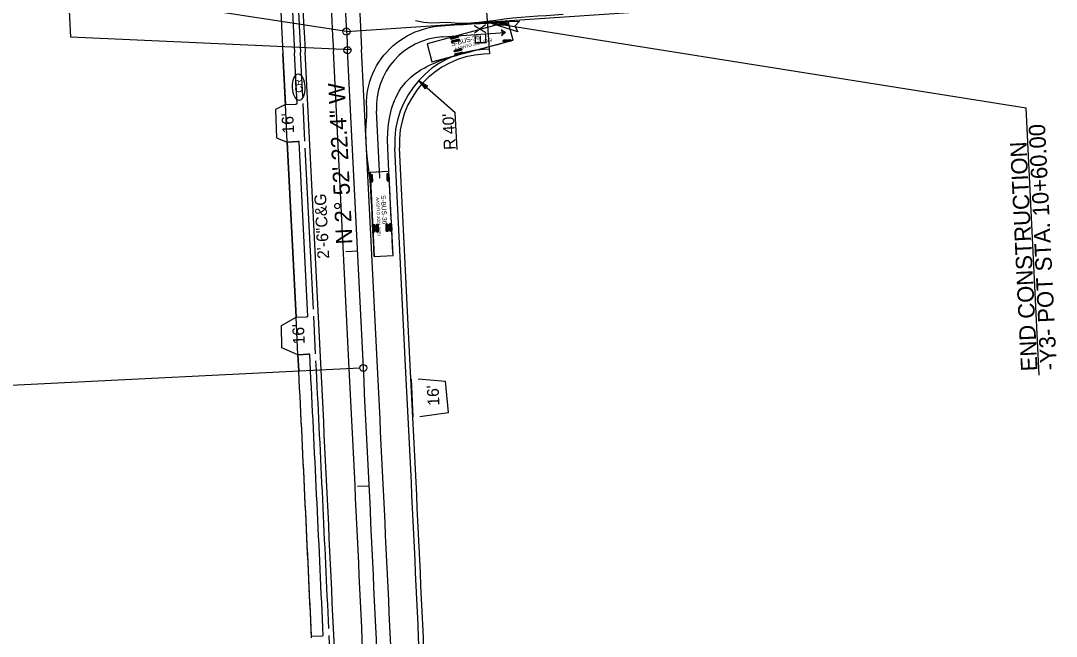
# Model space of a CAD drawing. Extents: x 2367848 to 2369479, y 800728 to 808616.
# Drawn here: x 2368725 to 2369165.4, y 802965 to 803226.7 of the extents above; entities that cross this region are included whole.
import ezdxf

# ---------------------------------------------------------------- set-up
doc = ezdxf.new("R2010")
doc.units = 0
for name, color, linetype in [('Prop AutoTurn Projected Path', 7, 'Continuous'), ('Prop AutoTurn Simulation', 7, 'Continuous'), ('Prop Conc 2ft 6in Curb and Gutter', 7, 'Continuous'), ('Prop Conc 4in Sidewalk', 7, 'Continuous'), ('Prop Conc Drive Radius Type', 7, 'Continuous'), ('Prop Conc Driveway', 7, 'Continuous'), ('Prop Dimension', 7, 'Continuous'), ('Prop EOT', 7, 'Continuous'), ('Prop Horizontal Alignment', 7, 'Continuous'), ('Prop Horizontal Alignment Direction Label', 7, 'Continuous'), ('Prop Horizontal Alignment Station Label', 7, 'Continuous'), ('Prop Horizontal Alignment Tick Small', 7, 'Continuous'), ('Prop Lane Lines', 7, 'Continuous'), ('Prop Shade Light', 7, 'Continuous'), ('Prop Terminator CELL', 7, 'Continuous'), ('Prop WCC CELL', 7, 'Continuous'), ('Prop WCR CELL', 7, 'Continuous')]:
    doc.layers.add(name, color=color, linetype=linetype)

# ---------------------------------------------------------------- blocks, each defined once
blk = doc.blocks.new('CR')
at = {"layer": 'Prop WCC CELL'}
blk.add_ellipse((0.02, -0.02), major_axis=(5.61, 0), ratio=0.462467, dxfattribs=at)
blk.add_text('CR', height=3, dxfattribs=at).set_placement((-2.34, -1.5))

msp = doc.modelspace()

# ---------------------------------------------------------------- linework, layer by layer
at = {"layer": 'Prop AutoTurn Projected Path'}
for p, q in [((2368904.19, 803219.88), (2368930.99, 803221.7)), ((2368877.68, 803159.94), (2368876.25, 803188.45))]:
    msp.add_line(p, q, dxfattribs=at)
msp.add_arc((2368906.21, 803189.95), 30, 93.8681, 182.8729, dxfattribs=at)
at = {"layer": 'Prop AutoTurn Simulation'}
for p, q in [((2368932.37, 803226.21), (2368897.79, 803216.92)), ((2368931.79, 803225.5), (2368928.46, 803225.26)), ((2368931.8, 803225.29), (2368928.48, 803225.05)), ((2368931.82, 803225.08), (2368928.49, 803224.84)), ((2368934.44, 803218.48), (2368932.37, 803226.21)), ((2368932.37, 803226.21), (2368932.37, 803226.21)), ((2368899.87, 803209.2), (2368934.44, 803218.48)), ((2368911.05, 803220.27), (2368907.83, 803219.4)), ((2368911.1, 803220.06), (2368907.88, 803219.2)), ((2368911.16, 803219.86), (2368907.94, 803219)), ((2368911.44, 803218.82), (2368908.22, 803217.95)), ((2368911.49, 803218.62), (2368908.27, 803217.75)), ((2368911.54, 803218.42), (2368908.33, 803217.55)), ((2368933.49, 803218.53), (2368930.16, 803218.33)), ((2368933.5, 803218.32), (2368930.18, 803218.12)), ((2368933.52, 803218.12), (2368930.19, 803217.91)), ((2368897.79, 803216.92), (2368899.87, 803209.2)), ((2368912.52, 803214.79), (2368909.3, 803213.93)), ((2368912.57, 803214.59), (2368909.35, 803213.73)), ((2368912.62, 803214.39), (2368909.41, 803213.53)), ((2368912.91, 803213.34), (2368909.69, 803212.48)), ((2368912.96, 803213.14), (2368909.74, 803212.28)), ((2368913.01, 803212.94), (2368909.79, 803212.08)), ((2368881.55, 803162.64), (2368873.56, 803162.24)), ((2368873.56, 803162.24), (2368875.35, 803126.49)), ((2368873.56, 803162.24), (2368873.56, 803162.24)), ((2368873.81, 803161.42), (2368873.97, 803158.09)), ((2368874.01, 803161.43), (2368874.18, 803158.1)), ((2368874.22, 803161.44), (2368874.39, 803158.11)), ((2368880.96, 803161.78), (2368881.13, 803158.45)), ((2368881.17, 803161.79), (2368881.34, 803158.46)), ((2368881.38, 803161.8), (2368881.55, 803158.47)), ((2368883.34, 803126.89), (2368881.55, 803162.64)), ((2368874.87, 803140.15), (2368875.04, 803136.82)), ((2368875.08, 803140.16), (2368875.25, 803136.83)), ((2368875.29, 803140.17), (2368875.46, 803136.84)), ((2368876.37, 803140.22), (2368876.54, 803136.89)), ((2368876.58, 803140.23), (2368876.75, 803136.9)), ((2368876.79, 803140.24), (2368876.96, 803136.91)), ((2368880.53, 803140.43), (2368880.7, 803137.1)), ((2368880.74, 803140.44), (2368880.91, 803137.11)), ((2368880.95, 803140.45), (2368881.12, 803137.12)), ((2368882.03, 803140.5), (2368882.2, 803137.18)), ((2368882.24, 803140.52), (2368882.41, 803137.19)), ((2368882.45, 803140.53), (2368882.62, 803137.2)), ((2368875.35, 803126.49), (2368883.34, 803126.89))]:
    msp.add_line(p, q, dxfattribs=at)
for points in [[(2368893.62, 803226.58), (2368892.94, 803226.75)], [(2368955.65, 803229.38), (2368952.08, 803229.13), (2368948.5, 803228.89), (2368944.93, 803228.65), (2368941.36, 803228.41), (2368937.79, 803228.17), (2368934.22, 803227.82), (2368930.66, 803227.34), (2368927.08, 803226.86), (2368923.48, 803226.35), (2368919.85, 803225.94), (2368919.85, 803225.94), (2368916.43, 803225.7), (2368913.03, 803225.62), (2368909.69, 803225.71), (2368906.52, 803226.05), (2368903.17, 803225.83), (2368899.8, 803225.73), (2368896.37, 803226.04), (2368893.62, 803226.58)], [(2368872.09, 803192.43), (2368872.16, 803194.13), (2368872.34, 803195.84), (2368872.61, 803197.55), (2368872.99, 803199.26), (2368873.46, 803200.96), (2368874.04, 803202.64), (2368874.71, 803204.3), (2368875.47, 803205.92), (2368876.33, 803207.52), (2368877.28, 803209.07), (2368878.32, 803210.57), (2368879.44, 803212.03), (2368880.64, 803213.42), (2368881.93, 803214.75), (2368883.28, 803216.02), (2368884.71, 803217.21), (2368886.21, 803218.33), (2368887.77, 803219.36), (2368889.38, 803220.32), (2368891.05, 803221.18), (2368892.77, 803221.96), (2368894.53, 803222.64), (2368896.32, 803223.22), (2368898.15, 803223.71), (2368900.01, 803224.09), (2368901.89, 803224.38), (2368903.78, 803224.56), (2368905.67, 803224.71), (2368907.55, 803224.84), (2368909.41, 803224.96), (2368911.26, 803225.08), (2368913.1, 803225.18), (2368914.93, 803225.29), (2368916.75, 803225.39), (2368918.56, 803225.49), (2368920.36, 803225.58), (2368922.15, 803225.67), (2368923.93, 803225.77), (2368925.7, 803225.86), (2368927.46, 803225.95), (2368929.22, 803226.04), (2368930.97, 803226.13), (2368932.37, 803226.21)], [(2368883.83, 803192.49), (2368884.48, 803194), (2368885.2, 803195.45), (2368885.99, 803196.84), (2368886.85, 803198.15), (2368887.76, 803199.4), (2368888.73, 803200.57), (2368889.75, 803201.65), (2368890.82, 803202.66), (2368891.92, 803203.59), (2368893.06, 803204.44), (2368894.21, 803205.22), (2368895.37, 803205.95), (2368896.54, 803206.62), (2368897.72, 803207.25), (2368898.89, 803207.83), (2368900.06, 803208.37), (2368901.23, 803208.88), (2368902.4, 803209.36), (2368903.55, 803209.81), (2368904.7, 803210.23), (2368905.85, 803210.63), (2368906.99, 803211), (2368908.12, 803211.36), (2368909.24, 803211.69), (2368910.36, 803212.01), (2368911.47, 803212.31), (2368912.58, 803212.61), (2368913.72, 803212.92), (2368914.91, 803213.24), (2368916.15, 803213.57), (2368917.43, 803213.91), (2368918.74, 803214.26), (2368920.09, 803214.63), (2368921.47, 803215), (2368922.87, 803215.37), (2368924.3, 803215.76), (2368925.75, 803216.15), (2368927.21, 803216.54), (2368928.7, 803216.94), (2368930.19, 803217.34), (2368931.7, 803217.74), (2368933.22, 803218.15), (2368934.44, 803218.48)], [(2368875.35, 803126.49), (2368875.17, 803130.06), (2368874.99, 803133.64), (2368874.81, 803137.21), (2368874.63, 803140.79), (2368874.45, 803144.36), (2368874.27, 803147.94), (2368874.1, 803151.51), (2368873.92, 803155.09), (2368873.65, 803158.66), (2368873.24, 803162.23), (2368873.24, 803162.23), (2368872.81, 803165.59), (2368872.4, 803168.97), (2368872.07, 803172.37), (2368871.85, 803175.8), (2368871.78, 803179.21), (2368871.88, 803182.57), (2368872.14, 803185.82), (2368872.21, 803189.07), (2368872.09, 803192.43)], [(2368883.34, 803126.89), (2368883.16, 803130.46), (2368882.98, 803134.04), (2368882.8, 803137.61), (2368882.62, 803141.19), (2368882.44, 803144.76), (2368882.26, 803148.34), (2368882.09, 803151.91), (2368881.91, 803155.49), (2368881.73, 803159.07), (2368881.55, 803162.64), (2368881.55, 803162.64), (2368881.55, 803162.64), (2368881.38, 803165.99), (2368881.21, 803169.35), (2368881.08, 803172.7), (2368881.04, 803176.06), (2368881.14, 803179.42), (2368881.43, 803182.76), (2368881.95, 803186.07), (2368882.74, 803189.33), (2368883.83, 803192.49)]]:
    msp.add_lwpolyline(points, dxfattribs=at)
for points in [[(2368931.78, 803225.55), (2368931.82, 803225.03), (2368931.37, 803224.84), (2368928.97, 803224.67), (2368928.5, 803224.79), (2368928.46, 803225.31), (2368928.91, 803225.5), (2368931.31, 803225.67)], [(2368930.99, 803221.7), (2368929.33, 803222.8), (2368929.99, 803221.63), (2368929.49, 803220.37)], [(2368911.03, 803220.32), (2368911.17, 803219.81), (2368910.76, 803219.54), (2368908.44, 803218.92), (2368907.95, 803218.95), (2368907.81, 803219.45), (2368908.22, 803219.72), (2368910.54, 803220.35)], [(2368911.42, 803218.87), (2368911.56, 803218.37), (2368911.15, 803218.09), (2368908.83, 803217.47), (2368908.34, 803217.5), (2368908.2, 803218), (2368908.61, 803218.28), (2368910.93, 803218.9)], [(2368933.49, 803218.58), (2368933.52, 803218.06), (2368933.06, 803217.88), (2368930.67, 803217.73), (2368930.19, 803217.86), (2368930.16, 803218.38), (2368930.62, 803218.56), (2368933.01, 803218.71)], [(2368912.5, 803214.84), (2368912.64, 803214.34), (2368912.23, 803214.07), (2368909.91, 803213.45), (2368909.42, 803213.48), (2368909.28, 803213.98), (2368909.69, 803214.25), (2368912.01, 803214.87)], [(2368912.89, 803213.39), (2368913.03, 803212.89), (2368912.62, 803212.62), (2368910.3, 803212), (2368909.81, 803212.03), (2368909.67, 803212.53), (2368910.08, 803212.8), (2368912.4, 803213.42)], [(2368873.76, 803161.42), (2368874.27, 803161.44), (2368874.45, 803160.98), (2368874.57, 803158.59), (2368874.44, 803158.11), (2368873.92, 803158.09), (2368873.74, 803158.55), (2368873.62, 803160.94)], [(2368880.91, 803161.78), (2368881.43, 803161.8), (2368881.61, 803161.34), (2368881.73, 803158.95), (2368881.6, 803158.47), (2368881.08, 803158.45), (2368880.9, 803158.9), (2368880.78, 803161.3)], [(2368874.82, 803140.14), (2368875.34, 803140.17), (2368875.52, 803139.71), (2368875.64, 803137.31), (2368875.51, 803136.84), (2368874.99, 803136.81), (2368874.81, 803137.27), (2368874.69, 803139.67)], [(2368876.32, 803140.22), (2368876.84, 803140.24), (2368877.02, 803139.79), (2368877.14, 803137.39), (2368877.01, 803136.91), (2368876.49, 803136.89), (2368876.31, 803137.35), (2368876.19, 803139.74)], [(2368880.48, 803140.43), (2368881, 803140.45), (2368881.18, 803139.99), (2368881.3, 803137.6), (2368881.17, 803137.12), (2368880.65, 803137.1), (2368880.47, 803137.56), (2368880.35, 803139.95)], [(2368881.98, 803140.5), (2368882.5, 803140.53), (2368882.68, 803140.07), (2368882.8, 803137.67), (2368882.67, 803137.2), (2368882.15, 803137.17), (2368881.97, 803137.63), (2368881.85, 803140.03)]]:
    msp.add_lwpolyline(points, close=True, dxfattribs=at)
for centre in [(2368893.62, 803226.58), (2368893.62, 803226.58), (2368932.37, 803226.21), (2368904.19, 803219.88), (2368904.19, 803219.88), (2368930.99, 803221.7), (2368934.44, 803218.48), (2368872.09, 803192.43), (2368872.09, 803192.43), (2368883.83, 803192.49), (2368883.83, 803192.49), (2368876.25, 803188.45), (2368876.25, 803188.45), (2368877.68, 803159.94), (2368875.35, 803126.49), (2368883.34, 803126.89)]:
    msp.add_circle(centre, 0.0417, dxfattribs=at)
at = {"layer": 'Prop Conc 2ft 6in Curb and Gutter'}
for p, q in [((2368844.91, 803194.46), (2368843.96, 803213.22)), ((2368924.32, 803212.65), (2368921.92, 803212.52)), ((2368849.44, 803104.06), (2368846.01, 803172.5)), ((2368890.69, 803080.12), (2368886.05, 803172.67)), ((2368850.74, 803078.11), (2368850.55, 803082.09))]:
    msp.add_line(p, q, dxfattribs=at)
for centre, radius, start, end in [((2677047.33, 818679.94), 308591.21, 182.838386, 182.8728926), ((2368924, 803174.57), 38, 93.1396, 182.8729), ((2343687.36, 801815.32), 25195.05, 2.6229, 2.872893), ((2343687.36, 801815.32), 25235.05, 2.472411, 2.872893)]:
    msp.add_arc(centre, radius, start, end, dxfattribs=at)
at = {"layer": 'Prop Conc 4in Sidewalk'}
for p, q in [((2368842.56, 803191.4), (2368841.47, 803213.09)), ((2368837.59, 803190.64), (2368836.47, 803212.84)), ((2368842.1, 803100.69), (2368838.37, 803175.12)), ((2368847.09, 803100.98), (2368843.36, 803175.33)), ((2368843.25, 803077.74), (2368842.9, 803084.85)), ((2368848.25, 803077.99), (2368847.9, 803084.91))]:
    msp.add_line(p, q, dxfattribs=at)
for centre, radius, start, end in [((2677047.33, 818679.94), 308598.71, 182.8378289, 182.8728926), ((2677047.33, 818679.94), 308593.71, 182.8378374, 182.8728926), ((2368841.9, 803194.33), 3.01, 273.0843, 282.6425), ((2368843, 803172.34), 3.01, 83.1124, 92.651), ((2368846.44, 803103.91), 3, 272.9111, 282.4992), ((2368847.54, 803081.92), 3.01, 83.0898, 92.6492), ((2343687.36, 801815.32), 25187.55, 2.614684, 2.872893), ((2343687.36, 801815.32), 25192.55, 2.616293, 2.872893), ((2368853.01, 802968.23), 3, 272.6396, 282.2556)]:
    msp.add_arc(centre, radius, start, end, dxfattribs=at)
at = {"layer": 'Prop Conc Drive Radius Type'}
for p, q in [((2368845.86, 803175.5), (2368845.06, 803191.48)), ((2368850.39, 803085.08), (2368849.59, 803101.06)), ((2368890.99, 803074.31), (2368891.79, 803058.33)), ((2368856.87, 802949.38), (2368856.15, 802965.36))]:
    msp.add_line(p, q, dxfattribs=at)
at = {"layer": 'Prop Conc Driveway'}
for p, q in [((2368837.57, 803191.1), (2368842.06, 803191.33)), ((2368838.37, 803175.12), (2368837.57, 803191.1)), ((2368838.37, 803175.12), (2368842.86, 803175.35)), ((2368842.1, 803100.69), (2368846.6, 803100.91)), ((2368842.91, 803084.71), (2368842.1, 803100.69)), ((2368842.9, 803084.71), (2368847.4, 803084.93)), ((2368848.66, 802965.02), (2368853.15, 802965.23))]:
    msp.add_line(p, q, dxfattribs=at)
at = {"layer": 'Prop Dimension'}
for p, q in [((2368923.41, 803226.19), (2369152.63, 803189.72)), ((2368894.27, 803201.34), (2368909.82, 803187.75)), ((2368910.59, 803171.98), (2368909.82, 803187.75)), ((2369158.2, 803076.1), (2369152.63, 803189.72))]:
    msp.add_line(p, q, dxfattribs=at)
at = {"layer": 'Prop EOT'}
for p, q in [((2368922.6, 803238.12), (2368924.32, 803212.65)), ((2368852.74, 803078.21), (2368845.96, 803213.32)), ((2368924.19, 803214.64), (2368921.81, 803214.51)), ((2368837.57, 803191.1), (2368833.32, 803189.01)), ((2368833.32, 803189.01), (2368833.78, 803177.01)), ((2368833.78, 803177.01), (2368838.37, 803175.12)), ((2368888.7, 803080.02), (2368884.05, 803172.57)), ((2368835.83, 803097.2), (2368842.1, 803100.69)), ((2368836.07, 803087.69), (2368835.83, 803097.2)), ((2368842.91, 803084.71), (2368836.07, 803087.69)), ((2368893.98, 803074.46), (2368905.61, 803073.5)), ((2368906.89, 803060.11), (2368905.61, 803073.5)), ((2368894.78, 803058.48), (2368906.89, 803060.11))]:
    msp.add_line(p, q, dxfattribs=at)
for centre, radius, start, end in [((2677047.33, 818679.94), 308589.21, 182.7974457, 182.8728926), ((2368924, 803174.57), 40, 93.1396, 182.8729), ((2343687.36, 801815.32), 25197.05, 2.472411, 2.872893), ((2343687.36, 801815.32), 25233.05, 2.472411, 2.872893)]:
    msp.add_arc(centre, radius, start, end, dxfattribs=at)
at = {"layer": 'Prop Horizontal Alignment'}
for p, q in [((2368863.54, 803222.15), (2369130.81, 803240.22)), ((2368870.72, 803079.11), (2368863.94, 803214.22))]:
    msp.add_line(p, q, dxfattribs=at)
for centre, radius, start, end in [((2677047.33, 818679.94), 308571.21, 182.7974457, 182.8728926), ((2343687.36, 801815.32), 25215.05, 2.472411, 2.872893)]:
    msp.add_arc(centre, radius, start, end, dxfattribs=at)
at = {"layer": 'Prop Horizontal Alignment Station Label'}
for p, q in [((2368746.26, 803219.71), (2368739.87, 803350.68)), ((2368863.54, 803222.15), (2368789.38, 803233.5)), ((2368865.44, 803214.3), (2368746.26, 803219.71)), ((2368869.22, 803079.04), (2368667.28, 803068.9))]:
    msp.add_line(p, q, dxfattribs=at)
for centre in [(2368863.54, 803222.15), (2368863.94, 803214.22), (2368863.94, 803214.22), (2368870.72, 803079.11), (2368870.72, 803079.11)]:
    msp.add_circle(centre, 1.5, dxfattribs=at)
at = {"layer": 'Prop Horizontal Alignment Tick Small'}
for p, q in [((2368868.23, 803128.78), (2368863.23, 803128.53)), ((2368868.23, 803128.78), (2368863.23, 803128.53)), ((2368873.19, 803028.91), (2368868.19, 803028.66)), ((2368873.19, 803028.91), (2368868.19, 803028.66))]:
    msp.add_line(p, q, dxfattribs=at)
at = {"layer": 'Prop Lane Lines'}
for p, q in [((2368864.73, 803078.81), (2368857.95, 803213.92)), ((2368876.71, 803079.41), (2368869.93, 803214.52))]:
    msp.add_line(p, q, dxfattribs=at)
for centre, radius, start, end in [((2677047.33, 818679.94), 308577.21, 182.7974457, 182.8728926), ((2677047.33, 818679.94), 308565.21, 182.7974457, 182.8728926), ((2343687.36, 801815.32), 25209.05, 2.472411, 2.872893), ((2343687.36, 801815.32), 25221.05, 2.472411, 2.872893)]:
    msp.add_arc(centre, radius, start, end, dxfattribs=at)
at = {"layer": 'Prop Shade Light'}
for p, q in [((2368842.56, 803191.4), (2368841.47, 803213.09)), ((2368836.47, 803212.84), (2368837.57, 803191.1)), ((2368837.57, 803191.1), (2368842.06, 803191.33)), ((2368842.86, 803175.35), (2368838.37, 803175.12)), ((2368838.37, 803175.12), (2368842.1, 803100.69)), ((2368847.09, 803100.98), (2368843.36, 803175.33)), ((2368842.1, 803100.69), (2368846.6, 803100.91)), ((2368847.4, 803084.93), (2368842.9, 803084.71)), ((2368842.9, 803084.71), (2368843.25, 803077.74)), ((2368848.25, 803077.99), (2368847.9, 803084.91)), ((2368848.66, 802965.02), (2368853.15, 802965.23))]:
    msp.add_line(p, q, dxfattribs=at)
for centre, radius, start, end in [((2677047.33, 818679.94), 308598.71, 182.8378289, 182.8728926), ((2677047.33, 818679.94), 308593.71, 182.8378374, 182.8728926), ((2368841.9, 803194.33), 3.01, 273.0843, 282.6425), ((2368843, 803172.34), 3.01, 83.1124, 92.651), ((2368846.44, 803103.91), 3, 272.9111, 282.4992), ((2368847.54, 803081.92), 3.01, 83.0898, 92.6492), ((2343687.36, 801815.32), 25187.55, 2.616199, 2.872893), ((2343687.36, 801815.32), 25192.55, 2.616293, 2.872893), ((2368853.01, 802968.23), 3, 272.6396, 282.2556)]:
    msp.add_arc(centre, radius, start, end, dxfattribs=at)
at = {"layer": 'Prop Terminator CELL'}
for points in [[(2368936.43, 803221.95), (2368923.41, 803226.19), (2368937.18, 803226.61), (2368935.13, 803224.49)], [(2368897.15, 803197.79), (2368894.27, 803201.34), (2368898.21, 803198.96), (2368897.25, 803198.74)]]:
    msp.add_lwpolyline(points, close=True, dxfattribs=at)

# ---------------------------------------------------------------- block references
at = {"layer": 'Prop WCR CELL', "rotation": 92.86625998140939}
msp.add_blockref('CR', (2368843.18, 803198.47), dxfattribs=at)

# ---------------------------------------------------------------- texts
at = {"layer": 'Prop AutoTurn Simulation'}
for s, height, rotation, p in [('S-BUS-36', 2, 15.0284, (2368908.35, 803215.78)), ('AASHTO 2001 (US)', 1.3333, 15.0284, (2368909.67, 803213.89)), ('(c) 2014 Transoft Solutions, Inc. All rights reserved.', 0.08, 15.0284, (2368914.55, 803217.24)), ('AASHTO 2001 (US)', 1.3333, 272.8729, (2368876.08, 803151.67)), ('S-BUS-36', 2, 272.8729, (2368878.21, 803152.56)), ('(c) 2014 Transoft Solutions, Inc. All rights reserved.', 0.08, 272.8729, (2368878.33, 803146.19))]:
    msp.add_text(s, height=height, rotation=rotation, dxfattribs=at).set_placement(p)
at = {"layer": 'Prop Dimension'}
for s, height, rotation, p in [('EX', 5, 92.7929, (2368923.17, 803216.65)), ("16'", 5, 92.8729, (2368841.3, 803178.88)), ("R 40'", 5, 92.7929, (2368910, 803171.95)), ('-Y3- POT STA. 10+60.00', 7, 92.7929, (2369165.73, 803078.27)), ('END CONSTRUCTION', 7, 92.7929, (2369157.49, 803077.87)), ('2\'-6"C&G', 5, 92.9405, (2368856.23, 803125.62)), ("16'", 5, 92.8729, (2368845.84, 803089.23)), ("16'", 5, 92.8729, (2368903.1, 803063.18))]:
    msp.add_text(s, height=height, rotation=rotation, dxfattribs=at).set_placement(p)
at = {"layer": 'Prop Horizontal Alignment Direction Label'}
msp.add_text('N 2%%d 52\' 22.4" W', height=7, rotation=92.8729, dxfattribs=at).set_placement((2368866.14, 803131.84))

doc.saveas('drawing.dxf')
